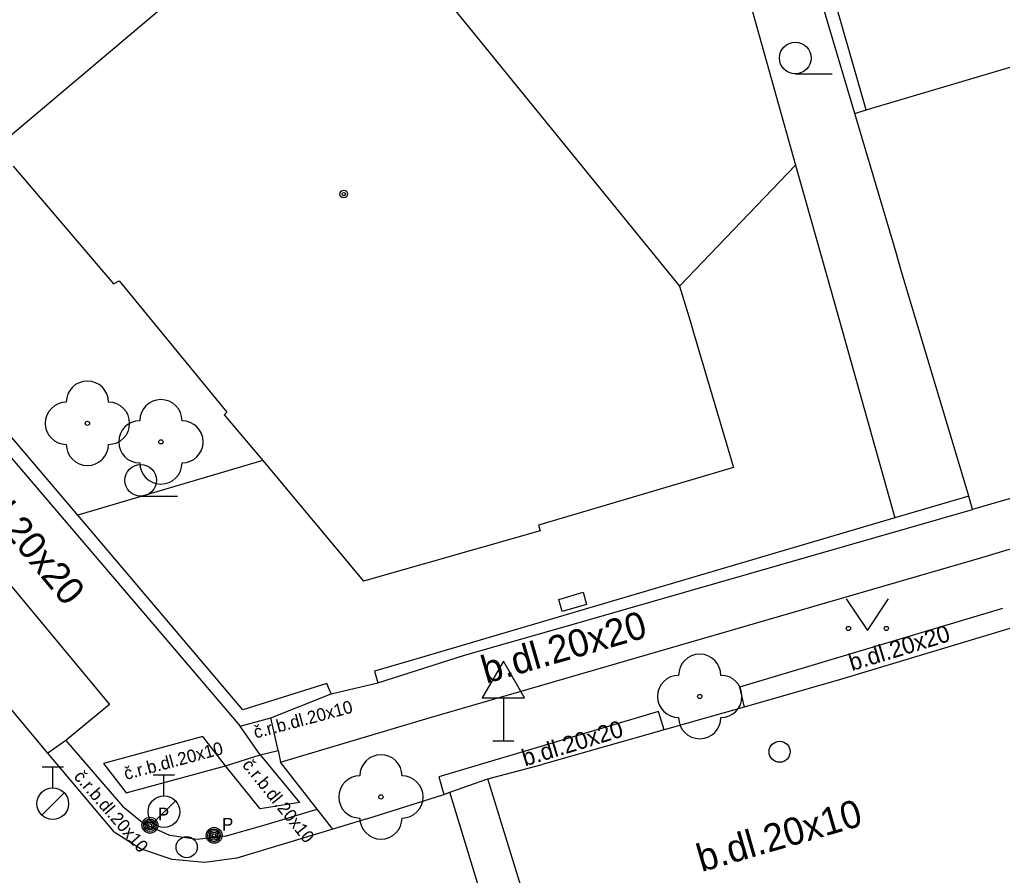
# Model space of a CAD drawing. Extents: x -596229 to -595156, y -1161237 to -1159376.
# Drawn here: x -595212.86 to -595189.6, y -1160564.86 to -1160544.59 of the extents above; entities that cross this region are included whole.
import ezdxf

# ---------------------------------------------------------------- set-up
doc = ezdxf.new("R2010")
doc.units = 0
for name, color, linetype in [('DOP - kresba z DSPS bez souradnic', 7, 'Continuous'), ('DOP - rozhrani ploch obecne', 7, 'Continuous'), ('Level 22', 7, 'Continuous'), ('Level 28', 7, 'Continuous'), ('Level 34', 7, 'Continuous'), ('Level 36', 7, 'Continuous'), ('Level 39', 7, 'Continuous'), ('plynovod - povrch.  znaky - PRIS skut. velikost', 7, 'Continuous'), ('Specificka linie pasportu komunikaci', 7, 'Continuous'), ('TM - budovy zdene_ betonove - VP', 7, 'Continuous'), ('TM - chodniky - VP', 7, 'Continuous'), ('TM - komunikace - VP', 7, 'Continuous'), ('TM - plot drateny_ kovovy - VP', 7, 'Continuous'), ('TM - podezdivka plotu - VP', 7, 'Continuous'), ('TM - popis povrchu', 7, 'Continuous'), ('TM - rozhrani mezi zpev. plochami mezi sebou - VP', 7, 'Continuous'), ('TM - rozhrani ploch obecne - VP', 7, 'Continuous'), ('TM - vjezd na pozemek', 7, 'Continuous'), ('Vrstva 34', 7, 'Continuous')]:
    doc.layers.add(name, color=color, linetype=linetype)

msp = doc.modelspace()

# ---------------------------------------------------------------- linework, layer by layer
at = {"layer": 'DOP - kresba z DSPS bez souradnic'}
msp.add_lwpolyline([(-595192.82, -1160546.73), (-595194.11, -1160542.24)], dxfattribs=at)
at = {"layer": 'DOP - rozhrani ploch obecne'}
for points in [[(-595197.35, -1160537.83), (-595194.49, -1160548.04)], [(-595193.09, -1160546.81), (-595194.54, -1160541.92)], [(-595194.49, -1160548.04), (-595197.24, -1160550.9)], [(-595194.49, -1160548.04), (-595193.65, -1160551.02)], [(-595193.65, -1160551.02), (-595192.14, -1160556.39)]]:
    msp.add_lwpolyline(points, dxfattribs=at)
at = {"layer": 'Level 22'}
for centre in [(-595211.26, -1160554.15), (-595209.52, -1160554.59), (-595196.76, -1160560.62), (-595204.31, -1160563)]:
    msp.add_circle(centre, 0.05, dxfattribs=at)
for centre, start, end in [((-595211.26, -1160553.65), 0, 180), ((-595211.76, -1160554.15), 90, 270), ((-595210.76, -1160554.15), 270, 90), ((-595209.52, -1160554.09), 0, 180), ((-595210.02, -1160554.59), 90, 270), ((-595209.02, -1160554.59), 270, 90), ((-595211.26, -1160554.65), 180, 0), ((-595209.52, -1160555.09), 180, 0), ((-595196.76, -1160560.12), 0, 180), ((-595197.26, -1160560.62), 90, 270), ((-595196.26, -1160560.62), 270, 90), ((-595196.76, -1160561.12), 180, 0), ((-595204.31, -1160562.5), 0, 180), ((-595204.81, -1160563), 90, 270), ((-595203.81, -1160563), 270, 90), ((-595204.31, -1160563.5), 180, 0)]:
    msp.add_arc(centre, 0.5, start, end, dxfattribs=at)
at = {"layer": 'Level 28'}
for p, q in [((-595212.33, -1160562.285), (-595211.83, -1160562.285)), ((-595212.08, -1160562.785), (-595212.08, -1160562.285)), ((-595209.7, -1160562.475), (-595209.2, -1160562.475)), ((-595209.45, -1160562.975), (-595209.45, -1160562.475)), ((-595212.338, -1160563.432), (-595211.808, -1160562.902)), ((-595209.708, -1160563.622), (-595209.178, -1160563.092))]:
    msp.add_line(p, q, dxfattribs=at)
for centre, radius in [((-595194.87, -1160561.93), 0.25), ((-595212.08, -1160563.16), 0.375), ((-595209.45, -1160563.35), 0.375), ((-595208.91, -1160564.19), 0.25)]:
    msp.add_circle(centre, radius, dxfattribs=at)
at = {"layer": 'Level 34'}
for p, q in [((-595201.41, -1160560.652), (-595201.41, -1160561.67)), ((-595201.66, -1160561.67), (-595201.16, -1160561.67))]:
    msp.add_line(p, q, dxfattribs=at)
msp.add_lwpolyline([(-595201.91, -1160560.652), (-595200.91, -1160560.652), (-595201.41, -1160559.786)], close=True, dxfattribs=at)
at = {"layer": 'Level 36'}
for p, q in [((-595194.5, -1160545.875), (-595193.625, -1160545.875)), ((-595210, -1160555.875), (-595209.125, -1160555.875))]:
    msp.add_line(p, q, dxfattribs=at)
msp.add_lwpolyline([(-595193.29, -1160558.31), (-595192.79, -1160559.06), (-595192.29, -1160558.31)], dxfattribs=at)
for centre, radius in [((-595194.5, -1160545.5), 0.375), ((-595210, -1160555.5), 0.375), ((-595193.24, -1160559.01), 0.05), ((-595192.341, -1160559.01), 0.05)]:
    msp.add_circle(centre, radius, dxfattribs=at)
at = {"layer": 'Level 39'}
for radius in [0.09, 0.0398]:
    msp.add_circle((-595205.19, -1160548.72), radius, dxfattribs=at)
at = {"layer": 'plynovod - povrch.  znaky - PRIS skut. velikost'}
for points in [[(-595200.02, -1160558.61), (-595200.1, -1160558.32), (-595199.52, -1160558.15), (-595199.44, -1160558.44)], [(-595199.44, -1160558.44), (-595200.02, -1160558.61)]]:
    msp.add_lwpolyline(points, dxfattribs=at)
at = {"layer": 'Specificka linie pasportu komunikaci'}
msp.add_lwpolyline([(-595207.11, -1160555.03), (-595211.49, -1160556.33)], dxfattribs=at)
at = {"layer": 'TM - budovy zdene_ betonove - VP'}
for points in [[(-595213.29, -1160547.51), (-595205.41, -1160540.85)], [(-595205.41, -1160540.85), (-595197.24, -1160550.9)], [(-595192.82, -1160546.73), (-595189.06, -1160545.61)], [(-595193.09, -1160546.81), (-595192.82, -1160546.73)], [(-595192.16, -1160549.95), (-595193.09, -1160546.81)], [(-595213.02, -1160548.06), (-595210.64, -1160550.85)], [(-595190.39, -1160555.88), (-595191.99, -1160550.53), (-595192.12, -1160550.08), (-595192.16, -1160549.95)], [(-595210.64, -1160550.85), (-595210.51, -1160550.78)], [(-595210.51, -1160550.78), (-595207.96, -1160553.89)], [(-595197.24, -1160550.9), (-595196.99, -1160551.72), (-595196.91, -1160552), (-595195.96, -1160555.2)], [(-595207.96, -1160553.89), (-595208.02, -1160553.95)], [(-595208.02, -1160553.95), (-595207.11, -1160555.03)], [(-595185.17, -1160554.7), (-595190.3, -1160556.19)], [(-595207.11, -1160555.03), (-595204.72, -1160557.89)], [(-595195.96, -1160555.2), (-595200.58, -1160556.56)], [(-595190.3, -1160556.19), (-595190.39, -1160555.88)], [(-595200.58, -1160556.56), (-595200.54, -1160556.7)], [(-595200.54, -1160556.7), (-595204.72, -1160557.89)]]:
    msp.add_lwpolyline(points, dxfattribs=at)
at = {"layer": 'TM - chodniky - VP'}
for points in [[(-595218.55, -1160551.4), (-595210.74, -1160560.81)], [(-595190.08, -1160557.33), (-595184.74, -1160555.72)], [(-595200.01, -1160560.21), (-595190.08, -1160557.33)], [(-595203.17, -1160561.13), (-595200.01, -1160560.21)], [(-595210.74, -1160560.81), (-595211.77, -1160561.66)], [(-595206.69, -1160562.18), (-595203.17, -1160561.13)], [(-595211.77, -1160561.66), (-595212.2, -1160561.96)], [(-595205.82, -1160563.29), (-595206.69, -1160562.18)], [(-595205.45, -1160563.76), (-595205.82, -1160563.29)]]:
    msp.add_lwpolyline(points, dxfattribs=at)
at = {"layer": 'TM - komunikace - VP'}
for points in [[(-595212.2, -1160561.96), (-595214.95, -1160558.67)], [(-595189.42, -1160559.01), (-595193.43, -1160560.22)], [(-595193.43, -1160560.22), (-595195.71, -1160560.87)], [(-595195.71, -1160560.87), (-595197.6, -1160561.41)], [(-595197.6, -1160561.41), (-595200.49, -1160562.23)], [(-595210.63, -1160563.83), (-595212.2, -1160561.96)], [(-595201.78, -1160562.57), (-595200.49, -1160562.23)], [(-595202.68, -1160562.89), (-595201.78, -1160562.57)], [(-595204.64, -1160563.52), (-595202.82, -1160562.94)], [(-595202.82, -1160562.94), (-595202.68, -1160562.89)], [(-595204.64, -1160563.52), (-595205.45, -1160563.76)], [(-595205.45, -1160563.76), (-595207.72, -1160564.45)], [(-595210.63, -1160563.83), (-595209.98, -1160564.24)], [(-595207.72, -1160564.45), (-595208.48, -1160564.55), (-595209.25, -1160564.48), (-595209.98, -1160564.24)]]:
    msp.add_lwpolyline(points, dxfattribs=at)
at = {"layer": 'TM - plot drateny_ kovovy - VP'}
for points in [[(-595211.49, -1160556.33), (-595216.36, -1160550.6), (-595213.17, -1160547.65)], [(-595190.39, -1160555.88), (-595192.14, -1160556.39)], [(-595205.59, -1160560.31), (-595207.58, -1160560.94), (-595211.49, -1160556.33)], [(-595192.14, -1160556.39), (-595203.27, -1160559.67), (-595204.46, -1160560.02)]]:
    msp.add_lwpolyline(points, dxfattribs=at)
at = {"layer": 'TM - podezdivka plotu - VP'}
for points in [[(-595216.72, -1160550.69), (-595207.64, -1160561.32)], [(-595200.17, -1160559.03), (-595190.3, -1160556.19)], [(-595202.33, -1160559.64), (-595200.17, -1160559.03)], [(-595204.38, -1160560.3), (-595202.33, -1160559.64)], [(-595204.46, -1160560.02), (-595204.38, -1160560.3)], [(-595205.49, -1160560.56), (-595205.59, -1160560.31)], [(-595206.92, -1160561.13), (-595205.49, -1160560.56)], [(-595207.64, -1160561.32), (-595206.92, -1160561.13)]]:
    msp.add_lwpolyline(points, dxfattribs=at)
at = {"layer": 'TM - rozhrani mezi zpev. plochami mezi sebou - VP'}
for points in [[(-595206.74, -1160561.9), (-595206.92, -1160561.13)], [(-595207.17, -1160562), (-595207.64, -1160561.32)], [(-595211.77, -1160561.66), (-595210.43, -1160563.22)], [(-595208.53, -1160561.57), (-595210.88, -1160562.21)], [(-595207.99, -1160562.26), (-595208.53, -1160561.57)], [(-595207.17, -1160562), (-595206.74, -1160561.9)], [(-595206.74, -1160561.9), (-595206.69, -1160562.18)], [(-595207.99, -1160562.26), (-595207.17, -1160562)], [(-595207.17, -1160562), (-595206.24, -1160563.13)], [(-595210.88, -1160562.21), (-595210.34, -1160562.9)], [(-595210.34, -1160562.9), (-595207.99, -1160562.26)], [(-595207.17, -1160563.28), (-595207.99, -1160562.26)], [(-595210.43, -1160563.22), (-595209.92, -1160563.64)], [(-595206.24, -1160563.13), (-595207.17, -1160563.28)], [(-595207.11, -1160563.68), (-595205.82, -1160563.29)], [(-595208, -1160563.93), (-595208.66, -1160564.01), (-595209.31, -1160563.91), (-595209.92, -1160563.64)], [(-595208, -1160563.93), (-595207.11, -1160563.68)]]:
    msp.add_lwpolyline(points, dxfattribs=at)
at = {"layer": 'TM - rozhrani ploch obecne - VP'}
for points in [[(-595189.59, -1160558.54), (-595195.82, -1160560.4)], [(-595195.82, -1160560.4), (-595195.71, -1160560.87)], [(-595197.74, -1160560.98), (-595202.94, -1160562.52)], [(-595197.6, -1160561.41), (-595197.74, -1160560.98)], [(-595202.94, -1160562.52), (-595202.82, -1160562.94)], [(-595199.99, -1160568.38), (-595201.78, -1160562.57)], [(-595200.86, -1160568.84), (-595202.68, -1160562.89)]]:
    msp.add_lwpolyline(points, dxfattribs=at)
at = {"layer": 'TM - vjezd na pozemek'}
msp.add_lwpolyline([(-595205.49, -1160560.56), (-595204.38, -1160560.3)], dxfattribs=at)
at = {"layer": 'Vrstva 34'}
for centre, radius in [((-595209.78, -1160563.67), 0.188), ((-595209.78, -1160563.67), 0.15), ((-595209.78, -1160563.67), 0.113), ((-595209.78, -1160563.67), 0.075), ((-595209.78, -1160563.67), 0.0375), ((-595208.26, -1160563.91), 0.188), ((-595208.26, -1160563.91), 0.15), ((-595208.26, -1160563.91), 0.113), ((-595208.26, -1160563.91), 0.075), ((-595208.26, -1160563.91), 0.0375)]:
    msp.add_circle(centre, radius, dxfattribs=at)

# ---------------------------------------------------------------- texts
at = {"layer": 'TM - popis povrchu'}
for s, height, rotation, p in [('b.dl.20x20', 0.65, 309.5841, (-595214.33, -1160555.42)), ('b.dl.20x20', 0.65, 16.136, (-595201.82, -1160560.32)), ('b.dl.20x20', 0.4, 17, (-595193.16, -1160560.02)), ('č.r.b.dl.20x10', 0.3, 15, (-595207.28, -1160561.62)), ('b.dl.20x20', 0.4, 17, (-595200.9, -1160562.28)), ('č.r.b.dl.20x10', 0.3, 15, (-595210.35, -1160562.6)), ('č.r.b.dl.20x10', 0.3, 309, (-595207.61, -1160562.25)), ('č.r.b.dl.20x10', 0.3, 311, (-595211.6, -1160562.53)), ('b.dl.20x10', 0.65, 16.136, (-595196.72, -1160564.78))]:
    msp.add_text(s, height=height, rotation=rotation, dxfattribs=at).set_placement(p)
at = {"layer": 'Vrstva 34'}
for p in [(-595209.592, -1160563.557), (-595208.072, -1160563.797)]:
    msp.add_text('P', height=0.3, dxfattribs=at).set_placement(p)

doc.saveas('drawing.dxf')
